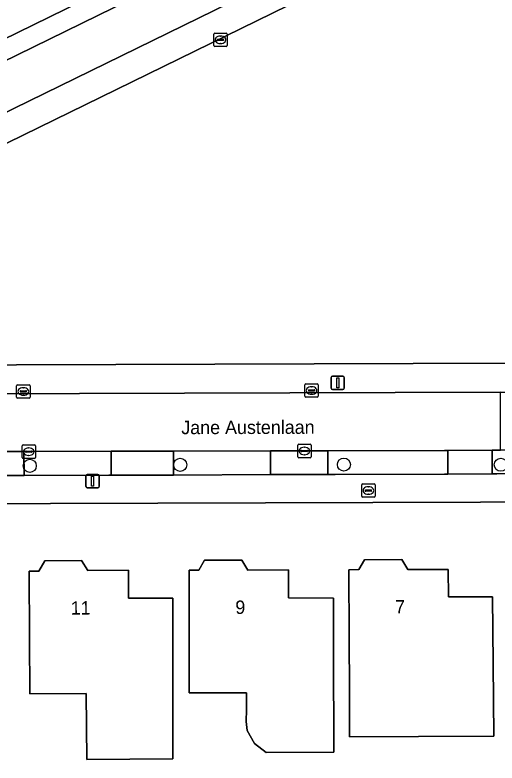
# Model space of a CAD drawing. Extents: x 160455 to 162082, y 388339 to 389736.
# Drawn here: x 160913.4 to 160949.4, y 388670 to 388725.9 of the extents above; entities that cross this region are included whole.
import ezdxf

# ---------------------------------------------------------------- set-up
doc = ezdxf.new("R2010")
doc.units = 0
for name, color, linetype in [('IMGEO_Boom', 7, 'Continuous'), ('IMGEO_Brandkraan', 7, 'Continuous'), ('IMGEO_Erf', 7, 'Continuous'), ('IMGEO_Fietspad_gesloten', 7, 'Continuous'), ('IMGEO_Groenvoorziening', 7, 'Continuous'), ('IMGEO_Haag', 7, 'Continuous'), ('IMGEO_Kolk', 7, 'Continuous'), ('IMGEO_Lichtmast', 7, 'Continuous'), ('IMGEO_Oever', 7, 'Continuous'), ('IMGEO_Openbare_ruimte_label', 7, 'Continuous'), ('IMGEO_Pand', 7, 'Continuous'), ('IMGEO_Pand_nummerreeks', 7, 'Continuous'), ('IMGEO_Parkeervlak_open', 7, 'Continuous'), ('IMGEO_Rijbaan_lokaal_open', 7, 'Continuous'), ('IMGEO_Rioolput', 7, 'Continuous'), ('IMGEO_Voetpad_open', 7, 'Continuous')]:
    doc.layers.add(name, color=color, linetype=linetype)

msp = doc.modelspace()

# ---------------------------------------------------------------- linework, layer by layer
at = {"layer": 'IMGEO_Boom'}
for centre in [(160914.467, 388692.245), (160925.716, 388692.32), (160937.947, 388692.336), (160949.664, 388692.329)]:
    msp.add_circle(centre, 0.489, dxfattribs=at)
at = {"layer": 'IMGEO_Brandkraan'}
for p, q in [((160939.273, 388689.971), (160939.273, 388690.823)), ((160939.348, 388690.897), (160940.2, 388690.897)), ((160939.761, 388690.677), (160939.786, 388690.677)), ((160940.274, 388690.823), (160940.274, 388689.971)), ((160939.532, 388690.391), (160939.532, 388690.403)), ((160939.97, 388690.354), (160939.572, 388690.354)), ((160939.575, 388690.44), (160939.973, 388690.44)), ((160939.784, 388690.117), (160939.759, 388690.117)), ((160940.016, 388690.403), (160940.016, 388690.391)), ((160940.2, 388689.897), (160939.348, 388689.897))]:
    msp.add_line(p, q, dxfattribs=at)
for points in [[(160939.273, 388689.971), (160939.273, 388690.823)], [(160939.348, 388690.897), (160940.2, 388690.897)], [(160940.274, 388690.823), (160940.274, 388689.971)], [(160940.2, 388689.897), (160939.348, 388689.897)]]:
    msp.add_lwpolyline(points, dxfattribs=at)
for centre, radius, start, end in [((160939.35, 388690.821), 0.0765, 91.552, 178.448), ((160939.35, 388690.821), 0.0765, 91.552, 178.448), ((160940.198, 388690.821), 0.0765, 1.552, 88.448), ((160940.198, 388690.821), 0.0765, 1.552, 88.448), ((160939.572, 388690.4), 0.0403, 85.8775, 175.7526), ((160939.569, 388690.39), 0.0366, 178.938, 274.7102), ((160939.973, 388690.397), 0.043, 264.8664, 352.4533), ((160939.977, 388690.402), 0.0386, 1.7309, 96.639), ((160939.35, 388689.973), 0.0765, 181.552, 268.448), ((160939.35, 388689.973), 0.0765, 181.552, 268.448), ((160940.198, 388689.973), 0.0765, 271.552, 358.448), ((160940.198, 388689.973), 0.0765, 271.552, 358.448)]:
    msp.add_arc(centre, radius, start, end, dxfattribs=at)
for centre, major_axis, ratio, start_param, end_param in [((160939.76, 388690.397), (-0.387, 0.002), 0.722429, 4.712389, 7.853982), ((160939.785, 388690.397), (-0.39, 0.002), 0.717154, 1.570796, 4.712389)]:
    msp.add_ellipse(centre, major_axis=major_axis, ratio=ratio, start_param=start_param, end_param=end_param, dxfattribs=at)
at = {"layer": 'IMGEO_Erf'}
msp.add_lwpolyline([(161012.899, 388689.605), (161000, 388689.555), (160997.422, 388689.545), (160988.583, 388689.51), (160980.252, 388689.478), (160980.256, 388689.617), (160891.912, 388689.351)], dxfattribs=at)
for points in [[(160918.724, 388670.297), (160918.687, 388675.231), (160914.484, 388675.199), (160914.452, 388679.379), (160914.414, 388684.378), (160915.138, 388684.383), (160915.586, 388685.154), (160918.346, 388685.172), (160918.804, 388684.411), (160921.848, 388684.434), (160921.855, 388682.346), (160925.152, 388682.346), (160925.152, 388677.436), (160925.152, 388670.346)], [(160937.169, 388677.364), (160937.179, 388671.973), (160937.181, 388670.832), (160932.132, 388670.823), (160931.262, 388671.492), (160930.716, 388672.468), (160930.635, 388673.145), (160930.665, 388674.033), (160930.662, 388675.289), (160926.392, 388675.28), (160926.384, 388679.438), (160926.374, 388684.437), (160927.1, 388684.44), (160927.522, 388685.199), (160930.313, 388685.205), (160930.764, 388684.456), (160933.813, 388684.474), (160933.816, 388682.381), (160937.159, 388682.363)], [(160949.094, 388677.454), (160949.143, 388672.029), (160943.526, 388672.018), (160938.373, 388671.996), (160938.358, 388675.336), (160938.34, 388679.476), (160938.318, 388684.475), (160939.06, 388684.484), (160939.49, 388685.229), (160942.269, 388685.237), (160942.713, 388684.494), (160945.745, 388684.507), (160945.767, 388682.454), (160949.049, 388682.453)]]:
    msp.add_lwpolyline(points, close=True, dxfattribs=at)
at = {"layer": 'IMGEO_Fietspad_gesloten'}
for points in [[(160976.671, 388750), (161000, 388761.421), (161006.396, 388764.552), (161005.803, 388768.175), (161001.6, 388766.116), (161000, 388765.333), (160968.696, 388750), (160830.802, 388682.457), (160825.311, 388679.157), (160825.396, 388678.948)], [(160835.236, 388680.785), (160877.263, 388701.324), (160886.716, 388705.962), (160976.671, 388750)]]:
    msp.add_lwpolyline(points, dxfattribs=at)
at = {"layer": 'IMGEO_Groenvoorziening'}
msp.add_lwpolyline([(160968.696, 388750), (161000, 388765.333), (161001.6, 388766.116), (161001.239, 388766.89), (161000.979, 388767.447), (160965.347, 388750), (160778.313, 388658.421), (160776.807, 388656.846), (160777.453, 388655.571), (160825.396, 388678.948), (160825.311, 388679.157), (160830.802, 388682.457)], close=True, dxfattribs=at)
for points in [[(160972.792, 388705.905), (160957.1, 388738.085), (160888.295, 388704.396)], [(160889.376, 388699.874), (160891.204, 388699.726), (160972.778, 388699.983), (160972.792, 388705.905)]]:
    msp.add_lwpolyline(points, dxfattribs=at)
at = {"layer": 'IMGEO_Haag'}
msp.add_lwpolyline([(160968.696, 388750), (161000, 388765.333), (161001.6, 388766.116), (161001.239, 388766.89), (161000.979, 388767.447), (160965.347, 388750), (160778.313, 388658.421), (160776.807, 388656.846), (160777.453, 388655.571), (160825.396, 388678.948), (160825.311, 388679.157), (160830.802, 388682.457)], close=True, dxfattribs=at)
at = {"layer": 'IMGEO_Kolk'}
for p, q in [((160913.486, 388697.381), (160913.486, 388698.233)), ((160913.561, 388698.307), (160914.413, 388698.307)), ((160913.974, 388698.087), (160913.999, 388698.087)), ((160914.487, 388698.233), (160914.487, 388697.381)), ((160935.029, 388697.447), (160935.029, 388698.299)), ((160935.104, 388698.373), (160935.956, 388698.373)), ((160935.331, 388697.916), (160935.729, 388697.916)), ((160935.517, 388698.153), (160935.542, 388698.153)), ((160936.03, 388698.299), (160936.03, 388697.447)), ((160913.745, 388697.801), (160913.745, 388697.813)), ((160914.183, 388697.764), (160913.785, 388697.764)), ((160913.788, 388697.85), (160914.186, 388697.85)), ((160913.997, 388697.527), (160913.972, 388697.527)), ((160914.229, 388697.813), (160914.229, 388697.801)), ((160935.956, 388697.373), (160935.104, 388697.373)), ((160935.288, 388697.867), (160935.288, 388697.879)), ((160935.726, 388697.83), (160935.328, 388697.83)), ((160935.54, 388697.593), (160935.515, 388697.593)), ((160935.772, 388697.879), (160935.772, 388697.867)), ((160914.413, 388697.307), (160913.561, 388697.307)), ((160913.895, 388692.877), (160913.895, 388693.729)), ((160913.97, 388693.803), (160914.822, 388693.803)), ((160914.383, 388693.583), (160914.408, 388693.583)), ((160914.896, 388693.729), (160914.896, 388692.877)), ((160934.491, 388692.929), (160934.491, 388693.781)), ((160934.566, 388693.855), (160935.418, 388693.855)), ((160934.979, 388693.635), (160935.004, 388693.635)), ((160935.492, 388693.781), (160935.492, 388692.929)), ((160914.154, 388693.297), (160914.154, 388693.309)), ((160914.592, 388693.26), (160914.194, 388693.26)), ((160914.197, 388693.346), (160914.595, 388693.346)), ((160914.406, 388693.023), (160914.381, 388693.023)), ((160914.638, 388693.309), (160914.638, 388693.297)), ((160935.418, 388692.855), (160934.566, 388692.855)), ((160934.75, 388693.349), (160934.75, 388693.361)), ((160935.188, 388693.312), (160934.79, 388693.312)), ((160934.793, 388693.398), (160935.191, 388693.398)), ((160935.002, 388693.075), (160934.977, 388693.075)), ((160935.234, 388693.361), (160935.234, 388693.349)), ((160914.822, 388692.803), (160913.97, 388692.803))]:
    msp.add_line(p, q, dxfattribs=at)
for points in [[(160913.486, 388697.381), (160913.486, 388698.233)], [(160913.561, 388698.307), (160914.413, 388698.307)], [(160914.487, 388698.233), (160914.487, 388697.381)], [(160935.029, 388697.447), (160935.029, 388698.299)], [(160935.104, 388698.373), (160935.956, 388698.373)], [(160936.03, 388698.299), (160936.03, 388697.447)], [(160935.956, 388697.373), (160935.104, 388697.373)], [(160914.413, 388697.307), (160913.561, 388697.307)], [(160913.895, 388692.877), (160913.895, 388693.729)], [(160913.97, 388693.803), (160914.822, 388693.803)], [(160914.896, 388693.729), (160914.896, 388692.877)], [(160934.491, 388692.929), (160934.491, 388693.781)], [(160934.566, 388693.855), (160935.418, 388693.855)], [(160935.492, 388693.781), (160935.492, 388692.929)], [(160935.418, 388692.855), (160934.566, 388692.855)], [(160914.822, 388692.803), (160913.97, 388692.803)]]:
    msp.add_lwpolyline(points, dxfattribs=at)
for centre, radius, start, end in [((160913.563, 388698.231), 0.0765, 91.552, 178.448), ((160913.563, 388698.231), 0.0765, 91.552, 178.448), ((160914.411, 388698.231), 0.0765, 1.552, 88.448), ((160914.411, 388698.231), 0.0765, 1.552, 88.448), ((160935.106, 388698.297), 0.0765, 91.552, 178.448), ((160935.106, 388698.297), 0.0765, 91.552, 178.448), ((160935.328, 388697.876), 0.0403, 85.8775, 175.7526), ((160935.733, 388697.878), 0.0386, 1.7309, 96.639), ((160935.954, 388698.297), 0.0765, 1.552, 88.448), ((160935.954, 388698.297), 0.0765, 1.552, 88.448), ((160913.563, 388697.383), 0.0765, 181.552, 268.448), ((160913.563, 388697.383), 0.0765, 181.552, 268.448), ((160913.785, 388697.81), 0.0403, 85.8775, 175.7526), ((160913.782, 388697.8), 0.0366, 178.938, 274.7102), ((160914.186, 388697.807), 0.043, 264.8664, 352.4533), ((160914.19, 388697.812), 0.0386, 1.7309, 96.639), ((160914.411, 388697.383), 0.0765, 271.552, 358.448), ((160914.411, 388697.383), 0.0765, 271.552, 358.448), ((160935.106, 388697.449), 0.0765, 181.552, 268.448), ((160935.106, 388697.449), 0.0765, 181.552, 268.448), ((160935.325, 388697.866), 0.0366, 178.938, 274.7102), ((160935.729, 388697.873), 0.043, 264.8664, 352.4533), ((160935.954, 388697.449), 0.0765, 271.552, 358.448), ((160935.954, 388697.449), 0.0765, 271.552, 358.448), ((160913.972, 388693.727), 0.0765, 91.552, 178.448), ((160913.972, 388693.727), 0.0765, 91.552, 178.448), ((160914.82, 388693.727), 0.0765, 1.552, 88.448), ((160914.82, 388693.727), 0.0765, 1.552, 88.448), ((160934.568, 388693.779), 0.0765, 91.552, 178.448), ((160934.568, 388693.779), 0.0765, 91.552, 178.448), ((160935.416, 388693.779), 0.0765, 1.552, 88.448), ((160935.416, 388693.779), 0.0765, 1.552, 88.448), ((160913.972, 388692.879), 0.0765, 181.552, 268.448), ((160913.972, 388692.879), 0.0765, 181.552, 268.448), ((160914.194, 388693.306), 0.0403, 85.8775, 175.7526), ((160914.191, 388693.296), 0.0366, 178.938, 274.7102), ((160914.595, 388693.303), 0.043, 264.8664, 352.4533), ((160914.599, 388693.308), 0.0386, 1.7309, 96.639), ((160914.82, 388692.879), 0.0765, 271.552, 358.448), ((160914.82, 388692.879), 0.0765, 271.552, 358.448), ((160934.568, 388692.931), 0.0765, 181.552, 268.448), ((160934.568, 388692.931), 0.0765, 181.552, 268.448), ((160934.79, 388693.358), 0.0403, 85.8775, 175.7526), ((160934.787, 388693.348), 0.0366, 178.938, 274.7102), ((160935.191, 388693.355), 0.043, 264.8664, 352.4533), ((160935.195, 388693.36), 0.0386, 1.7309, 96.639), ((160935.416, 388692.931), 0.0765, 271.552, 358.448), ((160935.416, 388692.931), 0.0765, 271.552, 358.448)]:
    msp.add_arc(centre, radius, start, end, dxfattribs=at)
for centre, major_axis, ratio, start_param, end_param in [((160913.973, 388697.807), (-0.387, 0.002), 0.722429, 4.712389, 7.853982), ((160913.998, 388697.807), (-0.39, 0.002), 0.717154, 1.570796, 4.712389), ((160935.516, 388697.873), (-0.387, 0.002), 0.722429, 4.712389, 7.853982), ((160935.541, 388697.873), (-0.39, 0.002), 0.717154, 1.570796, 4.712389), ((160914.382, 388693.303), (-0.387, 0.002), 0.722429, 4.712389, 7.853982), ((160914.407, 388693.303), (-0.39, 0.002), 0.717154, 1.570796, 4.712389), ((160934.978, 388693.355), (-0.387, 0.002), 0.722429, 4.712389, 7.853982), ((160935.003, 388693.355), (-0.39, 0.002), 0.717154, 1.570796, 4.712389)]:
    msp.add_ellipse(centre, major_axis=major_axis, ratio=ratio, start_param=start_param, end_param=end_param, dxfattribs=at)
at = {"layer": 'IMGEO_Lichtmast'}
for p, q in [((160936.985, 388698.042), (160936.985, 388698.842)), ((160936.985, 388698.842), (160936.985, 388698.042)), ((160937.085, 388698.942), (160937.875, 388698.942)), ((160937.875, 388698.942), (160937.085, 388698.942)), ((160937.975, 388698.842), (160937.975, 388698.042)), ((160937.975, 388698.042), (160937.975, 388698.842)), ((160937.875, 388697.942), (160937.085, 388697.942)), ((160937.085, 388697.942), (160937.875, 388697.942)), ((160918.67, 388690.692), (160918.67, 388691.492)), ((160918.67, 388691.492), (160918.67, 388690.692)), ((160918.77, 388691.592), (160919.56, 388691.592)), ((160919.56, 388691.592), (160918.77, 388691.592)), ((160919.66, 388691.492), (160919.66, 388690.692)), ((160919.66, 388690.692), (160919.66, 388691.492)), ((160919.56, 388690.592), (160918.77, 388690.592)), ((160918.77, 388690.592), (160919.56, 388690.592))]:
    msp.add_line(p, q, dxfattribs=at)
for points in [[(160937.405, 388698.817), (160937.555, 388698.817), (160937.555, 388698.067), (160937.405, 388698.067), (160937.405, 388698.817)], [(160919.09, 388691.467), (160919.24, 388691.467), (160919.24, 388690.717), (160919.09, 388690.717), (160919.09, 388691.467)]]:
    msp.add_lwpolyline(points, dxfattribs=at)
for centre, start, end in [((160937.085, 388698.842), 90, 180), ((160937.085, 388698.842), 90, 180), ((160937.875, 388698.842), 0, 90), ((160937.875, 388698.842), 360, 90), ((160937.085, 388698.042), 180, 270), ((160937.085, 388698.042), 180, 270), ((160937.875, 388698.042), 270, 0), ((160937.875, 388698.042), 270, 0), ((160918.77, 388691.492), 90, 180), ((160918.77, 388691.492), 90, 180), ((160919.56, 388691.492), 0, 90), ((160919.56, 388691.492), 360, 90), ((160918.77, 388690.692), 180, 270), ((160918.77, 388690.692), 180, 270), ((160919.56, 388690.692), 270, 0), ((160919.56, 388690.692), 270, 0)]:
    msp.add_arc(centre, 0.1, start, end, dxfattribs=at)
at = {"layer": 'IMGEO_Oever'}
msp.add_lwpolyline([(160965.347, 388750), (161000.979, 388767.447), (161004.923, 388771.881), (161004.47, 388772.822), (161004.366, 388772.775), (161004.045, 388773.679), (161000, 388771.638), (160986.989, 388765.073), (160956.23, 388750), (160783.435, 388665.323), (160769.08, 388658.493), (160770.196, 388656.176), (160776.807, 388656.846), (160778.313, 388658.421)], close=True, dxfattribs=at)
at = {"layer": 'IMGEO_Pand'}
for points in [[(160918.346, 388685.172), (160915.586, 388685.154), (160915.138, 388684.383), (160914.414, 388684.378), (160914.452, 388679.379), (160914.484, 388675.199), (160918.687, 388675.231), (160918.724, 388670.297), (160925.152, 388670.346), (160925.152, 388677.436), (160925.152, 388682.346), (160921.855, 388682.346), (160921.848, 388684.434), (160918.804, 388684.411)], [(160930.313, 388685.205), (160927.522, 388685.199), (160927.1, 388684.44), (160926.374, 388684.437), (160926.384, 388679.438), (160926.392, 388675.28), (160930.662, 388675.289), (160930.665, 388674.033), (160930.635, 388673.145), (160930.716, 388672.468), (160931.262, 388671.492), (160932.132, 388670.823), (160937.181, 388670.832), (160937.179, 388671.973), (160937.169, 388677.364), (160937.159, 388682.363), (160933.816, 388682.381), (160933.813, 388684.474), (160930.764, 388684.456)], [(160949.094, 388677.454), (160949.049, 388682.453), (160945.767, 388682.454), (160945.745, 388684.507), (160942.713, 388684.494), (160942.269, 388685.237), (160939.49, 388685.229), (160939.06, 388684.484), (160938.318, 388684.475), (160938.34, 388679.476), (160938.358, 388675.336), (160938.373, 388671.996), (160943.526, 388672.018), (160949.143, 388672.029)]]:
    msp.add_lwpolyline(points, close=True, dxfattribs=at)
at = {"layer": 'IMGEO_Parkeervlak_open'}
for points in [[(160956.849, 388693.44), (160952.397, 388693.424), (160949.647, 388693.414), (160949.022, 388693.412), (160949.028, 388691.651), (160949.377, 388691.654), (160956.599, 388691.67), (160956.855, 388691.671)], [(160920.551, 388693.336), (160914.036, 388693.32), (160914.041, 388691.53), (160920.383, 388691.538), (160920.556, 388691.539)], [(160932.462, 388693.366), (160925.216, 388693.348), (160925.221, 388691.559), (160932.467, 388691.591)], [(160945.708, 388693.4), (160945.454, 388693.399), (160936.749, 388693.377), (160936.754, 388691.588), (160937.292, 388691.588), (160945.469, 388691.624), (160945.715, 388691.626)]]:
    msp.add_lwpolyline(points, close=True, dxfattribs=at)
at = {"layer": 'IMGEO_Rijbaan_lokaal_open'}
msp.add_lwpolyline([(160949.634, 388697.755), (160894.543, 388697.579), (160894.516, 388693.27), (160894.619, 388693.27), (160908.612, 388693.306), (160914.036, 388693.32), (160920.551, 388693.336), (160925.216, 388693.348), (160932.462, 388693.366), (160936.749, 388693.377), (160945.454, 388693.399), (160945.708, 388693.4), (160949.022, 388693.412), (160949.647, 388693.414)], close=True, dxfattribs=at)
at = {"layer": 'IMGEO_Rioolput'}
for p, q in [((160928.219, 388723.665), (160928.219, 388724.517)), ((160928.294, 388724.591), (160929.146, 388724.591)), ((160928.707, 388724.371), (160928.732, 388724.371)), ((160929.22, 388724.517), (160929.22, 388723.665)), ((160928.478, 388724.085), (160928.478, 388724.097)), ((160928.916, 388724.048), (160928.518, 388724.048)), ((160928.521, 388724.134), (160928.919, 388724.134)), ((160928.73, 388723.811), (160928.705, 388723.811)), ((160928.962, 388724.097), (160928.962, 388724.085)), ((160929.146, 388723.591), (160928.294, 388723.591))]:
    msp.add_line(p, q, dxfattribs=at)
for points in [[(160928.219, 388723.665), (160928.219, 388724.517)], [(160928.294, 388724.591), (160929.146, 388724.591)], [(160929.22, 388724.517), (160929.22, 388723.665)], [(160929.146, 388723.591), (160928.294, 388723.591)]]:
    msp.add_lwpolyline(points, dxfattribs=at)
for centre, radius, start, end in [((160928.296, 388724.515), 0.0765, 91.552, 178.448), ((160928.296, 388724.515), 0.0765, 91.552, 178.448), ((160929.144, 388724.515), 0.0765, 1.552, 88.448), ((160929.144, 388724.515), 0.0765, 1.552, 88.448), ((160928.296, 388723.667), 0.0765, 181.552, 268.448), ((160928.296, 388723.667), 0.0765, 181.552, 268.448), ((160928.518, 388724.094), 0.0403, 85.8775, 175.7526), ((160928.515, 388724.084), 0.0366, 178.938, 274.7102), ((160928.919, 388724.091), 0.043, 264.8664, 352.4533), ((160928.923, 388724.096), 0.0386, 1.7309, 96.639), ((160929.144, 388723.667), 0.0765, 271.552, 358.448), ((160929.144, 388723.667), 0.0765, 271.552, 358.448)]:
    msp.add_arc(centre, radius, start, end, dxfattribs=at)
for centre, major_axis, ratio, start_param, end_param in [((160928.706, 388724.091), (-0.387, 0.002), 0.722429, 4.712389, 7.853982), ((160928.731, 388724.091), (-0.39, 0.002), 0.717154, 1.570796, 4.712389)]:
    msp.add_ellipse(centre, major_axis=major_axis, ratio=ratio, start_param=start_param, end_param=end_param, dxfattribs=at)
at = {"layer": 'IMGEO_Voetpad_open'}
for points in [[(160957.1, 388738.085), (160962.382, 388740.651), (160981.436, 388750), (161000, 388759.109), (161005.821, 388761.965), (161007.303, 388762.692), (161006.396, 388764.552), (161000, 388761.421), (160976.671, 388750), (160886.716, 388705.962)], [(160888.295, 388704.396), (160957.1, 388738.085)], [(160973.529, 388691.735), (160973.048, 388691.732), (160968.692, 388691.702), (160961.34, 388691.68), (160960.877, 388691.679), (160956.855, 388691.671), (160956.599, 388691.67), (160949.377, 388691.654), (160949.028, 388691.651), (160945.715, 388691.626), (160945.469, 388691.624), (160937.292, 388691.588), (160936.754, 388691.588), (160932.467, 388691.591), (160925.221, 388691.559), (160920.556, 388691.539), (160920.383, 388691.538), (160914.041, 388691.53), (160908.617, 388691.513), (160908.287, 388691.512), (160897.679, 388691.489)], [(160889.873, 388691.456), (160891.912, 388689.351), (160980.256, 388689.617), (160980.252, 388689.478), (160988.583, 388689.51), (160997.422, 388689.545), (161000, 388689.555), (161012.899, 388689.605)]]:
    msp.add_lwpolyline(points, dxfattribs=at)
for points in [[(160972.778, 388699.983), (160891.204, 388699.726), (160889.376, 388699.874), (160888.722, 388697.56), (160894.543, 388697.579), (160949.634, 388697.755), (160952.384, 388697.763), (160972.148, 388697.827), (160972.781, 388697.828), (160972.781, 388698.001), (160972.776, 388698.985)], [(160949.022, 388693.412), (160945.708, 388693.4), (160945.715, 388691.626), (160949.028, 388691.651)], [(160914.036, 388693.32), (160908.612, 388693.306), (160908.617, 388691.513), (160914.041, 388691.53)], [(160925.216, 388693.348), (160920.551, 388693.336), (160920.556, 388691.539), (160925.221, 388691.559)], [(160936.749, 388693.377), (160932.462, 388693.366), (160932.467, 388691.591), (160936.754, 388691.588)]]:
    msp.add_lwpolyline(points, close=True, dxfattribs=at)

# ---------------------------------------------------------------- texts
at = {"layer": 'IMGEO_Openbare_ruimte_label'}
msp.add_text('Jane Austenlaan', height=1, rotation=0.1719, dxfattribs=at).set_placement((160925.792, 388694.609))
at = {"layer": 'IMGEO_Pand_nummerreeks'}
for s, rotation, p in [('11', 0.4297, (160917.534, 388681.122)), ('9', 0.2865, (160929.834, 388681.174)), ('7', 0.2469, (160941.771, 388681.21))]:
    msp.add_text(s, height=1, rotation=rotation, dxfattribs=at).set_placement(p)

doc.saveas('drawing.dxf')
